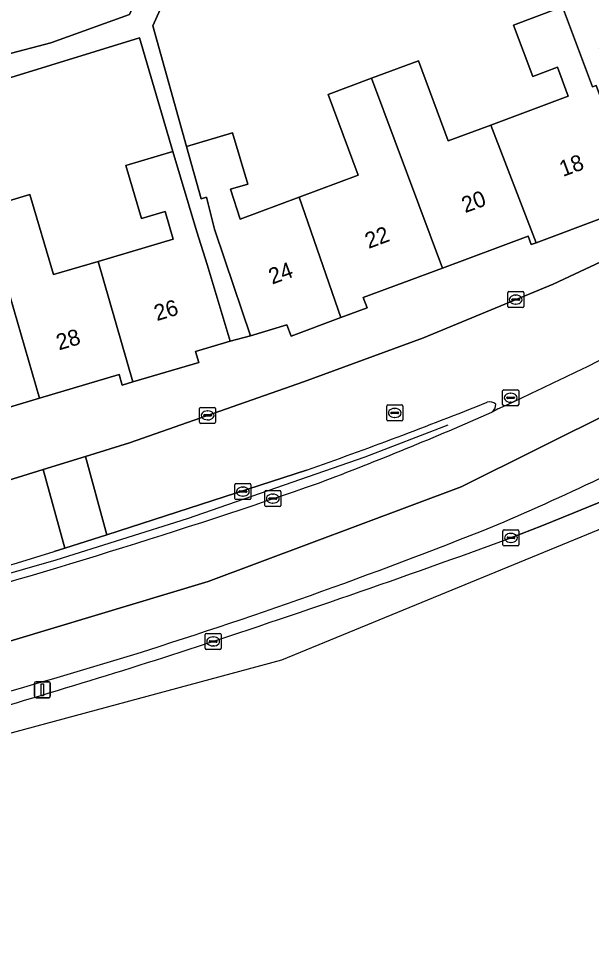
# Model space of a CAD drawing. Extents: x 161838 to 162344, y 381620 to 382160.
# Drawn here: x 162239.5 to 162275.3, y 381619.9 to 381677.4 of the extents above; entities that cross this region are included whole.
import ezdxf

# ---------------------------------------------------------------- set-up
doc = ezdxf.new("R2010")
doc.units = 0
for name, color, linetype in [('IMGEO_Berm_open', 7, 'Continuous'), ('IMGEO_Erf', 7, 'Continuous'), ('IMGEO_Hek', 7, 'Continuous'), ('IMGEO_Kolk', 7, 'Continuous'), ('IMGEO_Lichtmast', 7, 'Continuous'), ('IMGEO_Pand', 7, 'Continuous'), ('IMGEO_Pand_nummerreeks', 7, 'Continuous'), ('IMGEO_Rijbaan_lokaal_open', 7, 'Continuous'), ('IMGEO_Rijbaan_regionaal_gesloten', 7, 'Continuous'), ('IMGEO_Rioolput', 7, 'Continuous'), ('IMGEO_Voetpad_open', 7, 'Continuous')]:
    doc.layers.add(name, color=color, linetype=linetype)

msp = doc.modelspace()

# ---------------------------------------------------------------- linework, layer by layer
at = {"layer": 'IMGEO_Berm_open'}
for points in [[(162270.276, 381644.887), (162272.214, 381645.649), (162274.214, 381646.457), (162275.135, 381646.831), (162284.182, 381650.517), (162285.236, 381650.952), (162285.668, 381651.131), (162284.808, 381653.192), (162283.341, 381652.393)], [(162257.495, 381649.12), (162245.018, 381645.086), (162242.385, 381644.249), (162241.729, 381644.041)]]:
    msp.add_lwpolyline(points, dxfattribs=at)
for centre, radius, start, end in [((162165.62, 381910.802), 277.342, 289.34594, 291.83949), ((162268.96, 381652.871), 0.521, 45.3636, 108.64716), ((162268.803, 381653.189), 0.526, 302.33679, 5.82892), ((162180.63, 381853.348), 219.24, 290.75418, 293.79443), ((162192.469, 381823.385), 193.639, 293.55458, 297.98811), ((162120.639, 382045.642), 420.486, 285.34665, 289.11306), ((162153.724, 381934.069), 310.706, 287.45256, 291.94714), ((162052.153, 382242.332), 636.017, 288.134322, 290.056761), ((162137.649, 381978.348), 350.134, 281.02648, 287.29289), ((162115.301, 382067.41), 449.445, 282.59478, 287.02725), ((162122.85, 382030.969), 413.151, 285.56323, 287.94028)]:
    msp.add_arc(centre, radius, start, end, dxfattribs=at)
at = {"layer": 'IMGEO_Erf'}
for points in [[(162238.666, 381675.069), (162241.528, 381675.819), (162246.443, 381677.593), (162252.877, 381692.029), (162260.295, 381707.733)], [(162251.815, 381685.625), (162247.899, 381676.893), (162250, 381669.341), (162252.881, 381670.197), (162253.831, 381666.997), (162252.76, 381666.678), (162253.346, 381664.817), (162257.036, 381666.192), (162260.726, 381667.567), (162258.849, 381672.6), (162261.572, 381673.615), (162264.493, 381674.704), (162266.36, 381669.695), (162269.014, 381670.685), (162273.861, 381672.492), (162273.183, 381674.309), (162271.638, 381673.733), (162270.442, 381676.938), (162273.143, 381677.945)], [(162273.513, 381678.083), (162275.377, 381673.085), (162275.604, 381673.17), (162276.362, 381671.136), (162278.109, 381666.451), (162280.693, 381668.267), (162277.891, 381672.408), (162275.822, 381675.465), (162280.531, 381678.682)], [(162237.36, 381665.497), (162240.211, 381666.344), (162241.696, 381661.345), (162244.469, 381662.169), (162249.169, 381663.565), (162248.656, 381665.291), (162247.19, 381664.855), (162246.21, 381668.154), (162249.155, 381669.029), (162247.052, 381676.144), (162238.757, 381673.589)]]:
    msp.add_lwpolyline(points, dxfattribs=at)
at = {"layer": 'IMGEO_Hek'}
msp.add_lwpolyline([(162266.331, 381651.929), (162261.152, 381649.927), (162250.04, 381646.074), (162241.823, 381643.497), (162233.545, 381641.12)], dxfattribs=at)
at = {"layer": 'IMGEO_Kolk'}
for p, q in [((162270.079, 381659.352), (162270.079, 381660.204)), ((162270.154, 381660.278), (162271.006, 381660.278)), ((162270.381, 381659.821), (162270.779, 381659.821)), ((162270.567, 381660.058), (162270.592, 381660.058)), ((162271.08, 381660.204), (162271.08, 381659.352)), ((162271.006, 381659.278), (162270.154, 381659.278)), ((162270.338, 381659.772), (162270.338, 381659.784)), ((162270.776, 381659.735), (162270.378, 381659.735)), ((162270.59, 381659.498), (162270.565, 381659.498)), ((162270.822, 381659.784), (162270.822, 381659.772)), ((162269.762, 381653.22), (162269.762, 381654.072)), ((162269.837, 381654.146), (162270.689, 381654.146)), ((162270.763, 381654.072), (162270.763, 381653.22)), ((162270.021, 381653.64), (162270.021, 381653.652)), ((162270.459, 381653.603), (162270.061, 381653.603)), ((162270.064, 381653.689), (162270.462, 381653.689)), ((162270.25, 381653.926), (162270.275, 381653.926)), ((162270.505, 381653.652), (162270.505, 381653.64)), ((162250.817, 381652.12), (162250.817, 381652.972)), ((162250.892, 381653.046), (162251.744, 381653.046)), ((162251.818, 381652.972), (162251.818, 381652.12)), ((162270.689, 381653.146), (162269.837, 381653.146)), ((162270.273, 381653.366), (162270.248, 381653.366)), ((162251.076, 381652.54), (162251.076, 381652.552)), ((162251.514, 381652.503), (162251.116, 381652.503)), ((162251.119, 381652.589), (162251.517, 381652.589)), ((162251.305, 381652.826), (162251.33, 381652.826)), ((162251.56, 381652.552), (162251.56, 381652.54)), ((162251.744, 381652.046), (162250.892, 381652.046)), ((162251.328, 381652.266), (162251.303, 381652.266)), ((162253.022, 381647.354), (162253.022, 381648.206)), ((162253.097, 381648.28), (162253.949, 381648.28)), ((162253.281, 381647.774), (162253.281, 381647.786)), ((162253.719, 381647.737), (162253.321, 381647.737)), ((162253.324, 381647.823), (162253.722, 381647.823)), ((162253.51, 381648.06), (162253.535, 381648.06)), ((162253.765, 381647.786), (162253.765, 381647.774)), ((162254.023, 381648.206), (162254.023, 381647.354)), ((162254.895, 381646.918), (162254.895, 381647.77)), ((162254.97, 381647.844), (162255.822, 381647.844)), ((162255.896, 381647.77), (162255.896, 381646.918)), ((162253.949, 381647.28), (162253.097, 381647.28)), ((162253.533, 381647.5), (162253.508, 381647.5)), ((162255.154, 381647.338), (162255.154, 381647.35)), ((162255.592, 381647.301), (162255.194, 381647.301)), ((162255.197, 381647.387), (162255.595, 381647.387)), ((162255.383, 381647.624), (162255.408, 381647.624)), ((162255.638, 381647.35), (162255.638, 381647.338)), ((162255.822, 381646.844), (162254.97, 381646.844)), ((162255.406, 381647.064), (162255.381, 381647.064)), ((162269.779, 381644.462), (162269.779, 381645.314)), ((162269.854, 381645.388), (162270.706, 381645.388)), ((162270.038, 381644.882), (162270.038, 381644.894)), ((162270.081, 381644.931), (162270.479, 381644.931)), ((162270.267, 381645.168), (162270.292, 381645.168)), ((162270.522, 381644.894), (162270.522, 381644.882)), ((162270.78, 381645.314), (162270.78, 381644.462)), ((162270.706, 381644.388), (162269.854, 381644.388)), ((162270.476, 381644.845), (162270.078, 381644.845)), ((162270.29, 381644.608), (162270.265, 381644.608)), ((162251.166, 381637.987), (162251.166, 381638.839)), ((162251.241, 381638.913), (162252.093, 381638.913)), ((162251.654, 381638.693), (162251.679, 381638.693)), ((162252.167, 381638.839), (162252.167, 381637.987)), ((162251.425, 381638.407), (162251.425, 381638.419)), ((162251.863, 381638.37), (162251.465, 381638.37)), ((162251.468, 381638.456), (162251.866, 381638.456)), ((162251.677, 381638.133), (162251.652, 381638.133)), ((162251.909, 381638.419), (162251.909, 381638.407)), ((162252.093, 381637.913), (162251.241, 381637.913))]:
    msp.add_line(p, q, dxfattribs=at)
for points in [[(162270.079, 381659.352), (162270.079, 381660.204)], [(162270.154, 381660.278), (162271.006, 381660.278)], [(162271.08, 381660.204), (162271.08, 381659.352)], [(162271.006, 381659.278), (162270.154, 381659.278)], [(162269.762, 381653.22), (162269.762, 381654.072)], [(162269.837, 381654.146), (162270.689, 381654.146)], [(162270.763, 381654.072), (162270.763, 381653.22)], [(162250.817, 381652.12), (162250.817, 381652.972)], [(162250.892, 381653.046), (162251.744, 381653.046)], [(162251.818, 381652.972), (162251.818, 381652.12)], [(162270.689, 381653.146), (162269.837, 381653.146)], [(162251.744, 381652.046), (162250.892, 381652.046)], [(162253.022, 381647.354), (162253.022, 381648.206)], [(162253.097, 381648.28), (162253.949, 381648.28)], [(162254.023, 381648.206), (162254.023, 381647.354)], [(162254.895, 381646.918), (162254.895, 381647.77)], [(162254.97, 381647.844), (162255.822, 381647.844)], [(162255.896, 381647.77), (162255.896, 381646.918)], [(162253.949, 381647.28), (162253.097, 381647.28)], [(162255.822, 381646.844), (162254.97, 381646.844)], [(162269.779, 381644.462), (162269.779, 381645.314)], [(162269.854, 381645.388), (162270.706, 381645.388)], [(162270.78, 381645.314), (162270.78, 381644.462)], [(162270.706, 381644.388), (162269.854, 381644.388)], [(162251.166, 381637.987), (162251.166, 381638.839)], [(162251.241, 381638.913), (162252.093, 381638.913)], [(162252.167, 381638.839), (162252.167, 381637.987)], [(162252.093, 381637.913), (162251.241, 381637.913)]]:
    msp.add_lwpolyline(points, dxfattribs=at)
for centre, radius, start, end in [((162270.156, 381660.202), 0.0765, 91.55205, 178.44795), ((162270.156, 381660.202), 0.0765, 91.55205, 178.44795), ((162270.378, 381659.781), 0.0403, 85.87752, 175.75265), ((162270.783, 381659.783), 0.0386, 1.73085, 96.63898), ((162271.004, 381660.202), 0.0765, 1.55205, 88.44795), ((162271.004, 381660.202), 0.0765, 1.55205, 88.44795), ((162270.156, 381659.354), 0.0765, 181.55205, 268.44795), ((162270.156, 381659.354), 0.0765, 181.55205, 268.44795), ((162270.375, 381659.771), 0.0366, 178.93798, 274.71019), ((162270.779, 381659.778), 0.043, 264.86636, 352.45326), ((162271.004, 381659.354), 0.0765, 271.55205, 358.44795), ((162271.004, 381659.354), 0.0765, 271.55205, 358.44795), ((162269.839, 381654.07), 0.0765, 91.55205, 178.44795), ((162269.839, 381654.07), 0.0765, 91.55205, 178.44795), ((162270.687, 381654.07), 0.0765, 1.55205, 88.44795), ((162270.687, 381654.07), 0.0765, 1.55205, 88.44795), ((162270.061, 381653.649), 0.0403, 85.87752, 175.75265), ((162270.058, 381653.639), 0.0366, 178.93798, 274.71019), ((162270.462, 381653.646), 0.043, 264.86636, 352.45326), ((162270.466, 381653.651), 0.0386, 1.73085, 96.63898), ((162250.894, 381652.97), 0.0765, 91.55205, 178.44795), ((162250.894, 381652.97), 0.0765, 91.55205, 178.44795), ((162251.742, 381652.97), 0.0765, 1.55205, 88.44795), ((162251.742, 381652.97), 0.0765, 1.55205, 88.44795), ((162269.839, 381653.222), 0.0765, 181.55205, 268.44795), ((162269.839, 381653.222), 0.0765, 181.55205, 268.44795), ((162270.687, 381653.222), 0.0765, 271.55205, 358.44795), ((162270.687, 381653.222), 0.0765, 271.55205, 358.44795), ((162251.116, 381652.549), 0.0403, 85.87752, 175.75265), ((162251.113, 381652.539), 0.0366, 178.93798, 274.71019), ((162251.517, 381652.546), 0.043, 264.86636, 352.45326), ((162251.521, 381652.551), 0.0386, 1.73085, 96.63898), ((162250.894, 381652.122), 0.0765, 181.55205, 268.44795), ((162250.894, 381652.122), 0.0765, 181.55205, 268.44795), ((162251.742, 381652.122), 0.0765, 271.55205, 358.44795), ((162251.742, 381652.122), 0.0765, 271.55205, 358.44795), ((162253.099, 381648.204), 0.0765, 91.55205, 178.44795), ((162253.099, 381648.204), 0.0765, 91.55205, 178.44795), ((162253.321, 381647.783), 0.0403, 85.87752, 175.75265), ((162253.318, 381647.773), 0.0366, 178.93798, 274.71019), ((162253.722, 381647.78), 0.043, 264.86636, 352.45326), ((162253.726, 381647.785), 0.0386, 1.73085, 96.63898), ((162253.947, 381648.204), 0.0765, 1.55205, 88.44795), ((162253.947, 381648.204), 0.0765, 1.55205, 88.44795), ((162254.972, 381647.768), 0.0765, 91.55205, 178.44795), ((162254.972, 381647.768), 0.0765, 91.55205, 178.44795), ((162255.82, 381647.768), 0.0765, 1.55205, 88.44795), ((162255.82, 381647.768), 0.0765, 1.55205, 88.44795), ((162253.099, 381647.356), 0.0765, 181.55205, 268.44795), ((162253.099, 381647.356), 0.0765, 181.55205, 268.44795), ((162253.947, 381647.356), 0.0765, 271.55205, 358.44795), ((162253.947, 381647.356), 0.0765, 271.55205, 358.44795), ((162255.194, 381647.347), 0.0403, 85.87752, 175.75265), ((162255.191, 381647.337), 0.0366, 178.93798, 274.71019), ((162255.595, 381647.344), 0.043, 264.86636, 352.45326), ((162255.599, 381647.349), 0.0386, 1.73085, 96.63898), ((162254.972, 381646.92), 0.0765, 181.55205, 268.44795), ((162254.972, 381646.92), 0.0765, 181.55205, 268.44795), ((162255.82, 381646.92), 0.0765, 271.55205, 358.44795), ((162255.82, 381646.92), 0.0765, 271.55205, 358.44795), ((162269.856, 381645.312), 0.0765, 91.55205, 178.44795), ((162269.856, 381645.312), 0.0765, 91.55205, 178.44795), ((162270.078, 381644.891), 0.0403, 85.87752, 175.75265), ((162270.075, 381644.881), 0.0366, 178.93798, 274.71019), ((162270.479, 381644.888), 0.043, 264.86636, 352.45326), ((162270.483, 381644.893), 0.0386, 1.73085, 96.63898), ((162270.704, 381645.312), 0.0765, 1.55205, 88.44795), ((162270.704, 381645.312), 0.0765, 1.55205, 88.44795), ((162269.856, 381644.464), 0.0765, 181.55205, 268.44795), ((162269.856, 381644.464), 0.0765, 181.55205, 268.44795), ((162270.704, 381644.464), 0.0765, 271.55205, 358.44795), ((162270.704, 381644.464), 0.0765, 271.55205, 358.44795), ((162251.243, 381638.837), 0.0765, 91.55205, 178.44795), ((162251.243, 381638.837), 0.0765, 91.55205, 178.44795), ((162252.091, 381638.837), 0.0765, 1.55205, 88.44795), ((162252.091, 381638.837), 0.0765, 1.55205, 88.44795), ((162251.243, 381637.989), 0.0765, 181.55205, 268.44795), ((162251.243, 381637.989), 0.0765, 181.55205, 268.44795), ((162251.465, 381638.416), 0.0403, 85.87752, 175.75265), ((162251.462, 381638.406), 0.0366, 178.93798, 274.71019), ((162251.866, 381638.413), 0.043, 264.86636, 352.45326), ((162251.87, 381638.418), 0.0386, 1.73085, 96.63898), ((162252.091, 381637.989), 0.0765, 271.55205, 358.44795), ((162252.091, 381637.989), 0.0765, 271.55205, 358.44795)]:
    msp.add_arc(centre, radius, start, end, dxfattribs=at)
for centre, major_axis, ratio, start_param, end_param in [((162270.566, 381659.778), (-0.387, 0.002), 0.722429, 4.712389, 7.853982), ((162270.591, 381659.778), (-0.39, 0.002), 0.717154, 1.570796, 4.712389), ((162270.249, 381653.646), (-0.387, 0.002), 0.722429, 4.712389, 7.853982), ((162270.274, 381653.646), (-0.39, 0.002), 0.717154, 1.570796, 4.712389), ((162251.304, 381652.546), (-0.387, 0.002), 0.722429, 4.712389, 7.853982), ((162251.329, 381652.546), (-0.39, 0.002), 0.717154, 1.570796, 4.712389), ((162253.509, 381647.78), (-0.387, 0.002), 0.722429, 4.712389, 7.853982), ((162253.534, 381647.78), (-0.39, 0.002), 0.717154, 1.570796, 4.712389), ((162255.382, 381647.344), (-0.387, 0.002), 0.722429, 4.712389, 7.853982), ((162255.407, 381647.344), (-0.39, 0.002), 0.717154, 1.570796, 4.712389), ((162270.266, 381644.888), (-0.387, 0.002), 0.722429, 4.712389, 7.853982), ((162270.291, 381644.888), (-0.39, 0.002), 0.717154, 1.570796, 4.712389), ((162251.653, 381638.413), (-0.387, 0.002), 0.722429, 4.712389, 7.853982), ((162251.678, 381638.413), (-0.39, 0.002), 0.717154, 1.570796, 4.712389)]:
    msp.add_ellipse(centre, major_axis=major_axis, ratio=ratio, start_param=start_param, end_param=end_param, dxfattribs=at)
at = {"layer": 'IMGEO_Lichtmast'}
for p, q in [((162240.495, 381634.999), (162240.495, 381635.799)), ((162240.495, 381635.799), (162240.495, 381634.999)), ((162240.595, 381635.899), (162241.385, 381635.899)), ((162241.385, 381635.899), (162240.595, 381635.899)), ((162241.485, 381635.799), (162241.485, 381634.999)), ((162241.485, 381634.999), (162241.485, 381635.799)), ((162241.385, 381634.899), (162240.595, 381634.899)), ((162240.595, 381634.899), (162241.385, 381634.899))]:
    msp.add_line(p, q, dxfattribs=at)
msp.add_lwpolyline([(162240.915, 381635.774), (162241.065, 381635.774), (162241.065, 381635.024), (162240.915, 381635.024), (162240.915, 381635.774)], dxfattribs=at)
for centre, start, end in [((162240.595, 381635.799), 90, 180), ((162240.595, 381635.799), 90, 180), ((162241.385, 381635.799), 0, 90), ((162241.385, 381635.799), 360, 90), ((162240.595, 381634.999), 180, 270), ((162240.595, 381634.999), 180, 270), ((162241.385, 381634.999), 270, 0), ((162241.385, 381634.999), 270, 0)]:
    msp.add_arc(centre, 0.1, start, end, dxfattribs=at)
at = {"layer": 'IMGEO_Pand'}
for points in [[(162269.014, 381670.685), (162271.849, 381663.328), (162276.134, 381664.925), (162275.876, 381665.618), (162278.109, 381666.451), (162276.362, 381671.136), (162275.604, 381673.17), (162275.377, 381673.085), (162273.513, 381678.083), (162273.143, 381677.945), (162270.442, 381676.938), (162271.638, 381673.733), (162273.183, 381674.309), (162273.861, 381672.492)], [(162269.014, 381670.685), (162266.36, 381669.695), (162264.493, 381674.704), (162261.572, 381673.615), (162265.997, 381661.75), (162271.347, 381663.744), (162271.544, 381663.214), (162271.849, 381663.328)], [(162261.572, 381673.615), (162258.849, 381672.6), (162260.726, 381667.567), (162257.036, 381666.192), (162259.64, 381658.653), (162261.289, 381659.268), (162261.052, 381659.906), (162265.997, 381661.75)], [(162257.036, 381666.192), (162253.346, 381664.817), (162252.76, 381666.678), (162253.831, 381666.997), (162252.881, 381670.197), (162250, 381669.341), (162250.909, 381666.073), (162251.257, 381666.176), (162251.757, 381664.185), (162252.402, 381662.262), (162253.991, 381657.521), (162256.279, 381658.2), (162256.541, 381657.498), (162259.64, 381658.653)], [(162244.469, 381662.169), (162246.647, 381654.632), (162250.766, 381655.856), (162250.565, 381656.532), (162252.722, 381657.173), (162251.298, 381661.967), (162250.64, 381664.006), (162249.155, 381669.029), (162246.21, 381668.154), (162247.19, 381664.855), (162248.656, 381665.291), (162249.169, 381663.565)], [(162240.82, 381653.616), (162245.791, 381655.093), (162245.986, 381654.436), (162246.647, 381654.632), (162244.469, 381662.169), (162241.696, 381661.345), (162240.211, 381666.344), (162237.36, 381665.497)], [(162240.82, 381653.616), (162237.36, 381665.497), (162234.51, 381664.65), (162236.003, 381659.625), (162232.618, 381658.619), (162234.92, 381651.151), (162235.43, 381651.303), (162235.235, 381651.957)]]:
    msp.add_lwpolyline(points, close=True, dxfattribs=at)
at = {"layer": 'IMGEO_Rijbaan_lokaal_open'}
for points in [[(162293.624, 381669.654), (162293.515, 381669.819), (162291.599, 381668.782), (162288.456, 381667.106), (162285.99, 381665.89), (162284.442, 381665.356), (162279.678, 381664.016), (162277.242, 381662.769), (162272.909, 381660.74), (162264.812, 381657.392), (162257.303, 381654.644), (162246.43, 381650.83), (162243.686, 381649.981), (162245.018, 381645.086), (162257.495, 381649.12)], [(162269.084, 381652.744), (162269.466, 381652.949)], [(162241.729, 381644.041), (162242.385, 381644.249), (162241.048, 381649.166), (162236.593, 381647.788), (162229.134, 381645.75), (162228.937, 381645.699), (162218.428, 381642.967), (162218.121, 381642.892), (162213.893, 381641.857), (162205.924, 381640.149), (162199.956, 381638.956)]]:
    msp.add_lwpolyline(points, dxfattribs=at)
msp.add_lwpolyline([(162243.686, 381649.981), (162241.048, 381649.166), (162242.385, 381644.249), (162245.018, 381645.086)], close=True, dxfattribs=at)
for centre, radius, start, end in [((162185.076, 381837.704), 203.116, 294.54946, 301.5356), ((162165.62, 381910.802), 277.342, 289.34594, 291.83949), ((162268.96, 381652.871), 0.521, 45.3636, 108.64716), ((162268.803, 381653.189), 0.526, 302.33679, 5.82892), ((162137.649, 381978.348), 350.134, 281.02648, 287.29289)]:
    msp.add_arc(centre, radius, start, end, dxfattribs=at)
at = {"layer": 'IMGEO_Rijbaan_regionaal_gesloten'}
for points in [[(162114.157, 381628.746), (162105.124, 381628.816), (162089.317, 381629.313), (162079.706, 381629.703), (162074.823, 381630.031), (162066.237, 381630.607), (162065.762, 381627.224), (162074.598, 381626.568), (162101.225, 381625.613), (162133.688, 381624.885), (162151.965, 381624.703), (162167.196, 381625.249), (162193.384, 381627.978), (162217.254, 381632.709), (162234.44, 381637.075), (162251.353, 381642.169), (162267.176, 381648.082), (162286.544, 381657.725), (162299.911, 381665.73), (162311.76, 381673.667), (162310.287, 381676.584), (162309.574, 381676.189), (162291.311, 381664.585)], [(162296.107, 381659.834), (162313.323, 381670.573), (162311.76, 381673.667), (162299.911, 381665.73), (162286.544, 381657.725), (162267.176, 381648.082), (162251.353, 381642.169), (162234.44, 381637.075), (162217.254, 381632.709), (162193.384, 381627.978), (162167.196, 381625.249), (162151.965, 381624.703), (162133.688, 381624.885), (162101.225, 381625.613), (162074.598, 381626.568), (162065.762, 381627.224), (162065.33, 381624.15)], [(162318.167, 381662.803), (162317.06, 381664.492), (162303.708, 381658.672), (162286.289, 381651.389), (162285.668, 381651.131), (162285.236, 381650.952), (162284.182, 381650.517), (162275.135, 381646.831), (162274.214, 381646.457), (162272.214, 381645.649), (162270.276, 381644.887)], [(162166.914, 381621.301), (162156.441, 381620.733), (162153.994, 381620.605), (162134.53, 381620.776), (162126.197, 381620.966), (162114.837, 381621.198), (162100.02, 381621.534), (162090.138, 381621.864), (162075.85, 381622.469), (162074.337, 381622.567), (162068.187, 381622.967), (162063.349, 381623.412), (162063.24, 381621.454), (162063.65, 381621.399), (162170.29, 381619.903), (162214.084, 381625.981), (162255.949, 381637.267), (162286.839, 381649.945), (162318.167, 381662.803)], [(162269.466, 381652.949), (162269.084, 381652.744)]]:
    msp.add_lwpolyline(points, dxfattribs=at)
for centre, radius, start, end in [((162185.076, 381837.704), 203.116, 294.54946, 301.5356), ((162180.63, 381853.348), 219.24, 290.75418, 293.79443), ((162192.469, 381823.385), 193.639, 293.55458, 297.98811), ((162120.639, 382045.642), 420.486, 285.34665, 289.11306), ((162153.724, 381934.069), 310.706, 287.45256, 291.94714), ((162052.153, 382242.332), 636.017, 288.134322, 290.056761), ((162115.301, 382067.41), 449.445, 282.59478, 287.02725), ((162122.85, 382030.969), 413.151, 285.56323, 287.94028)]:
    msp.add_arc(centre, radius, start, end, dxfattribs=at)
at = {"layer": 'IMGEO_Rioolput'}
for p, q in [((162262.517, 381652.271), (162262.517, 381653.123)), ((162262.592, 381653.197), (162263.444, 381653.197)), ((162263.005, 381652.977), (162263.03, 381652.977)), ((162263.518, 381653.123), (162263.518, 381652.271)), ((162262.776, 381652.691), (162262.776, 381652.703)), ((162263.214, 381652.654), (162262.816, 381652.654)), ((162262.819, 381652.74), (162263.217, 381652.74)), ((162263.028, 381652.417), (162263.003, 381652.417)), ((162263.26, 381652.703), (162263.26, 381652.691)), ((162263.444, 381652.197), (162262.592, 381652.197))]:
    msp.add_line(p, q, dxfattribs=at)
for points in [[(162262.517, 381652.271), (162262.517, 381653.123)], [(162262.592, 381653.197), (162263.444, 381653.197)], [(162263.518, 381653.123), (162263.518, 381652.271)], [(162263.444, 381652.197), (162262.592, 381652.197)]]:
    msp.add_lwpolyline(points, dxfattribs=at)
for centre, radius, start, end in [((162262.594, 381653.121), 0.0765, 91.55205, 178.44795), ((162262.594, 381653.121), 0.0765, 91.55205, 178.44795), ((162263.442, 381653.121), 0.0765, 1.55205, 88.44795), ((162263.442, 381653.121), 0.0765, 1.55205, 88.44795), ((162262.816, 381652.7), 0.0403, 85.87752, 175.75265), ((162262.813, 381652.69), 0.0366, 178.93798, 274.71019), ((162263.217, 381652.697), 0.043, 264.86636, 352.45326), ((162263.221, 381652.702), 0.0386, 1.73085, 96.63898), ((162262.594, 381652.273), 0.0765, 181.55205, 268.44795), ((162262.594, 381652.273), 0.0765, 181.55205, 268.44795), ((162263.442, 381652.273), 0.0765, 271.55205, 358.44795), ((162263.442, 381652.273), 0.0765, 271.55205, 358.44795)]:
    msp.add_arc(centre, radius, start, end, dxfattribs=at)
for centre, major_axis, ratio, start_param, end_param in [((162263.004, 381652.697), (-0.387, 0.002), 0.722429, 4.712389, 7.853982), ((162263.029, 381652.697), (-0.39, 0.002), 0.717154, 1.570796, 4.712389)]:
    msp.add_ellipse(centre, major_axis=major_axis, ratio=ratio, start_param=start_param, end_param=end_param, dxfattribs=at)
at = {"layer": 'IMGEO_Voetpad_open'}
for points in [[(162260.94, 381709.231), (162260.295, 381707.733), (162252.877, 381692.029), (162246.443, 381677.593), (162241.528, 381675.819), (162238.666, 381675.069)], [(162238.757, 381673.589), (162247.052, 381676.144), (162249.155, 381669.029), (162250.64, 381664.006), (162251.298, 381661.967), (162252.722, 381657.173), (162253.991, 381657.521), (162252.402, 381662.262), (162251.757, 381664.185), (162251.257, 381666.176), (162250.909, 381666.073), (162250, 381669.341), (162247.899, 381676.893), (162251.815, 381685.625)], [(162241.048, 381649.166), (162243.686, 381649.981), (162246.43, 381650.83), (162257.303, 381654.644), (162264.812, 381657.392), (162272.909, 381660.74), (162277.242, 381662.769), (162279.678, 381664.016), (162286.165, 381668.36), (162301.343, 381678.613), (162310.812, 381684.914)], [(162276.134, 381664.925), (162271.849, 381663.328), (162271.544, 381663.214), (162271.347, 381663.744), (162265.997, 381661.75), (162261.052, 381659.906), (162261.289, 381659.268), (162259.64, 381658.653), (162256.541, 381657.498), (162256.279, 381658.2), (162253.991, 381657.521), (162252.722, 381657.173), (162250.565, 381656.532), (162250.766, 381655.856), (162246.647, 381654.632), (162245.986, 381654.436), (162245.791, 381655.093), (162240.82, 381653.616), (162235.235, 381651.957)], [(162236.593, 381647.788), (162241.048, 381649.166)]]:
    msp.add_lwpolyline(points, dxfattribs=at)

# ---------------------------------------------------------------- texts
at = {"layer": 'IMGEO_Pand_nummerreeks'}
for s, rotation, p in [('18', 20.31772, (162273.532, 381667.443)), ('20', 20.31772, (162267.418, 381665.18)), ('22', 20.31708, (162261.382, 381662.945)), ('24', 20.31772, (162255.356, 381660.714)), ('26', 16.67369, (162248.147, 381658.433)), ('28', 16.67369, (162242.029, 381656.6))]:
    msp.add_text(s, height=1, rotation=rotation, dxfattribs=at).set_placement(p)

doc.saveas('drawing.dxf')
